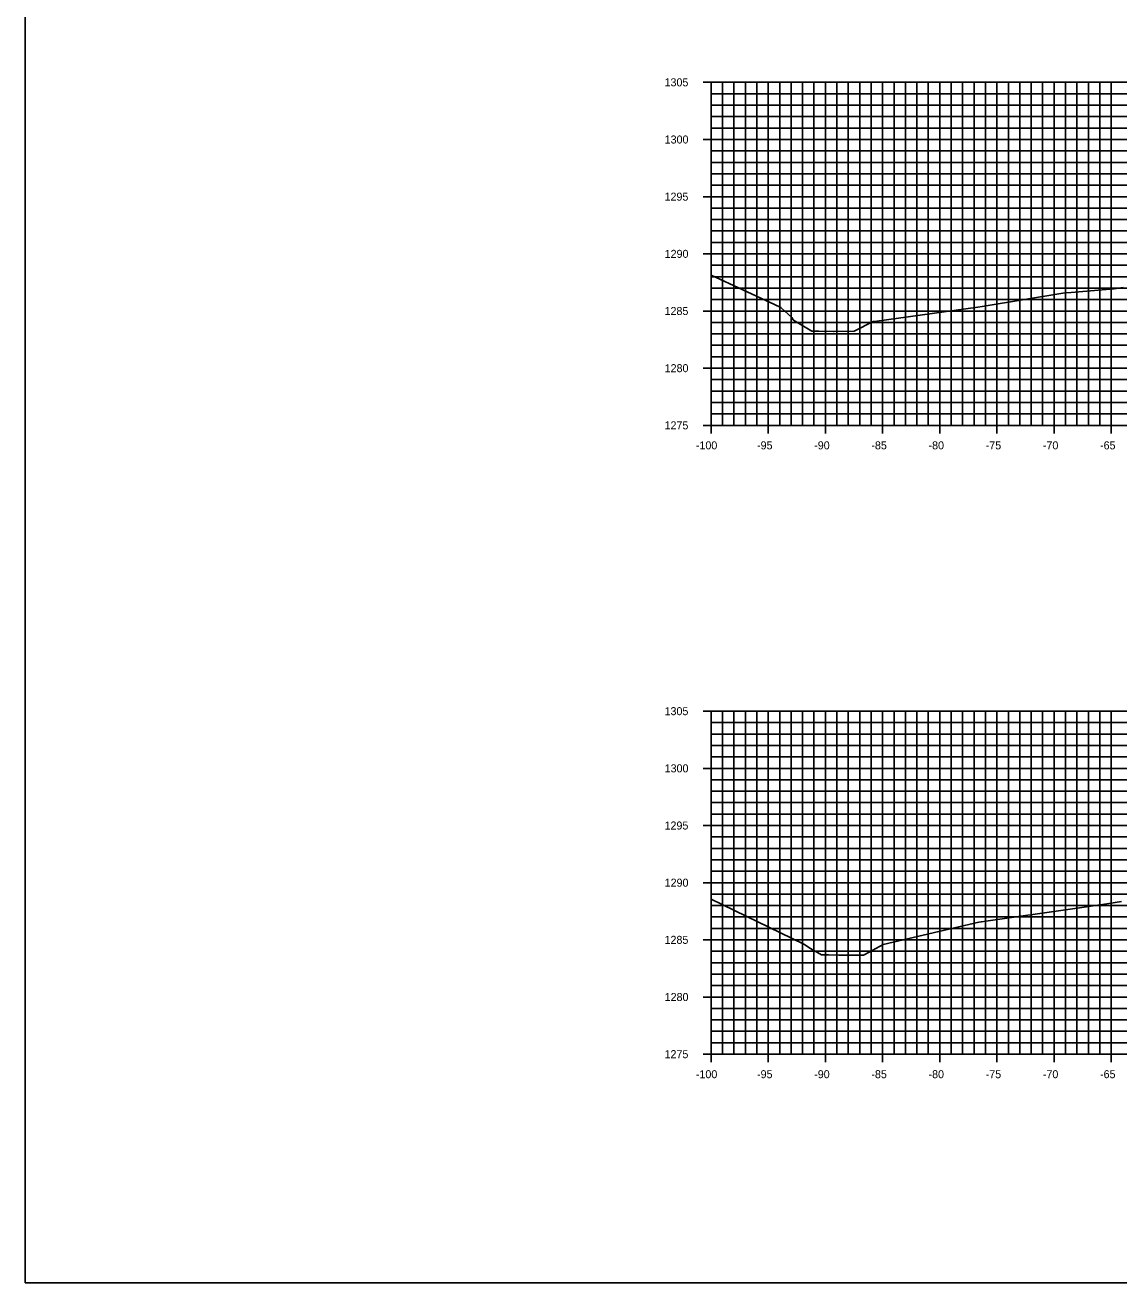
# Model space of a CAD drawing. Extents: x 674939 to 678919, y 750652 to 765176.
# Drawn here: x 678578.5 to 678674.2, y 755292.6 to 755402.6 of the extents above; entities that cross this region are included whole.
import ezdxf

# ---------------------------------------------------------------- set-up
doc = ezdxf.new("R2010")
doc.units = 0
for name, color, linetype in [('R_Axis', 7, 'Continuous'), ('R_Axis Annot', 7, 'Continuous'), ('R_Exist Surface', 7, 'Continuous'), ('R_Grid', 7, 'Continuous'), ('R_No Plot', 7, 'Continuous')]:
    doc.layers.add(name, color=color, linetype=linetype)

msp = doc.modelspace()

# ---------------------------------------------------------------- linework, layer by layer
at = {"layer": 'R_Axis'}
for p, q in [((678637.83, 755397.55), (678639.23, 755397.55)), ((678638.53, 755367.55), (678638.53, 755397.55)), ((678638.53, 755396.55), (678638.88, 755396.55)), ((678638.53, 755395.55), (678638.88, 755395.55)), ((678638.53, 755394.55), (678638.88, 755394.55)), ((678638.53, 755393.55), (678638.88, 755393.55)), ((678637.83, 755392.55), (678639.23, 755392.55)), ((678638.53, 755391.55), (678638.88, 755391.55)), ((678638.53, 755390.55), (678638.88, 755390.55)), ((678638.53, 755389.55), (678638.88, 755389.55)), ((678638.53, 755388.55), (678638.88, 755388.55)), ((678637.83, 755387.55), (678639.23, 755387.55)), ((678638.53, 755386.55), (678638.88, 755386.55)), ((678638.53, 755385.55), (678638.88, 755385.55)), ((678638.53, 755384.55), (678638.88, 755384.55)), ((678638.53, 755383.55), (678638.88, 755383.55)), ((678637.83, 755382.55), (678639.23, 755382.55)), ((678638.53, 755381.55), (678638.88, 755381.55)), ((678638.53, 755380.55), (678638.88, 755380.55)), ((678638.53, 755379.55), (678638.88, 755379.55)), ((678638.53, 755378.55), (678638.88, 755378.55)), ((678637.83, 755377.55), (678639.23, 755377.55)), ((678638.53, 755376.55), (678638.88, 755376.55)), ((678638.53, 755375.55), (678638.88, 755375.55)), ((678638.53, 755374.55), (678638.88, 755374.55)), ((678638.53, 755373.55), (678638.88, 755373.55)), ((678637.83, 755372.55), (678639.23, 755372.55)), ((678638.53, 755371.55), (678638.88, 755371.55)), ((678638.53, 755370.55), (678638.88, 755370.55)), ((678638.53, 755369.55), (678638.88, 755369.55)), ((678638.53, 755368.55), (678638.88, 755368.55)), ((678638.53, 755366.85), (678638.53, 755368.25)), ((678643.53, 755366.85), (678643.53, 755368.25)), ((678648.53, 755366.85), (678648.53, 755368.25)), ((678653.53, 755366.85), (678653.53, 755368.25)), ((678658.53, 755366.85), (678658.53, 755368.25)), ((678663.53, 755366.85), (678663.53, 755368.25)), ((678668.53, 755366.85), (678668.53, 755368.25)), ((678673.53, 755366.85), (678673.53, 755368.25)), ((678637.83, 755367.55), (678639.23, 755367.55)), ((678638.53, 755367.55), (678838.53, 755367.55)), ((678637.83, 755342.55), (678639.23, 755342.55)), ((678638.53, 755312.55), (678638.53, 755342.55)), ((678638.53, 755341.55), (678638.88, 755341.55)), ((678638.53, 755340.55), (678638.88, 755340.55)), ((678638.53, 755339.55), (678638.88, 755339.55)), ((678638.53, 755338.55), (678638.88, 755338.55)), ((678637.83, 755337.55), (678639.23, 755337.55)), ((678638.53, 755336.55), (678638.88, 755336.55)), ((678638.53, 755335.55), (678638.88, 755335.55)), ((678638.53, 755334.55), (678638.88, 755334.55)), ((678638.53, 755333.55), (678638.88, 755333.55)), ((678637.83, 755332.55), (678639.23, 755332.55)), ((678638.53, 755331.55), (678638.88, 755331.55)), ((678638.53, 755330.55), (678638.88, 755330.55)), ((678638.53, 755329.55), (678638.88, 755329.55)), ((678638.53, 755328.55), (678638.88, 755328.55)), ((678637.83, 755327.55), (678639.23, 755327.55)), ((678638.53, 755326.55), (678638.88, 755326.55)), ((678638.53, 755325.55), (678638.88, 755325.55)), ((678638.53, 755324.55), (678638.88, 755324.55)), ((678638.53, 755323.55), (678638.88, 755323.55)), ((678637.83, 755322.55), (678639.23, 755322.55)), ((678638.53, 755321.55), (678638.88, 755321.55)), ((678638.53, 755320.55), (678638.88, 755320.55)), ((678638.53, 755319.55), (678638.88, 755319.55)), ((678638.53, 755318.55), (678638.88, 755318.55)), ((678637.83, 755317.55), (678639.23, 755317.55)), ((678638.53, 755316.55), (678638.88, 755316.55)), ((678638.53, 755315.55), (678638.88, 755315.55)), ((678638.53, 755314.55), (678638.88, 755314.55)), ((678638.53, 755313.55), (678638.88, 755313.55)), ((678638.53, 755311.85), (678638.53, 755313.25)), ((678643.53, 755311.85), (678643.53, 755313.25)), ((678648.53, 755311.85), (678648.53, 755313.25)), ((678653.53, 755311.85), (678653.53, 755313.25)), ((678658.53, 755311.85), (678658.53, 755313.25)), ((678663.53, 755311.85), (678663.53, 755313.25)), ((678668.53, 755311.85), (678668.53, 755313.25)), ((678673.53, 755311.85), (678673.53, 755313.25)), ((678637.83, 755312.55), (678639.23, 755312.55)), ((678638.53, 755312.55), (678838.53, 755312.55))]:
    msp.add_line(p, q, dxfattribs=at)
at = {"layer": 'R_Exist Surface'}
for points in [[(678638.53, 755380.69), (678644.09, 755378.11), (678644.62, 755377.85), (678644.67, 755377.82), (678644.99, 755377.54), (678645.59, 755376.97), (678645.72, 755376.77), (678645.74, 755376.76), (678647.33, 755375.79), (678647.95, 755375.78), (678649.25, 755375.76), (678649.29, 755375.76), (678651.04, 755375.79), (678652.72, 755376.62), (678652.73, 755376.63), (678652.81, 755376.64), (678661.86, 755377.89), (678662.24, 755377.94), (678669.46, 755379.13), (678670.03, 755379.18), (678673.75, 755379.49), (678673.79, 755379.5), (678674.56, 755379.62)], [(678638.53, 755326.12), (678646.63, 755322.17), (678647.23, 755321.8), (678648.19, 755321.24), (678648.79, 755321.23), (678649.7, 755321.22), (678651.65, 755321.2), (678651.85, 755321.2), (678651.99, 755321.27), (678653.58, 755322.14), (678661.95, 755324.09), (678662.17, 755324.14), (678662.56, 755324.19), (678670.35, 755325.28), (678672.77, 755325.65), (678674.43, 755325.89)]]:
    msp.add_lwpolyline(points, dxfattribs=at)
at = {"layer": 'R_Grid'}
for p, q in [((678638.53, 755397.55), (678838.53, 755397.55)), ((678638.53, 755367.55), (678638.53, 755397.55)), ((678639.53, 755367.55), (678639.53, 755397.55)), ((678640.53, 755367.55), (678640.53, 755397.55)), ((678641.53, 755367.55), (678641.53, 755397.55)), ((678642.53, 755367.55), (678642.53, 755397.55)), ((678643.53, 755367.55), (678643.53, 755397.55)), ((678644.53, 755367.55), (678644.53, 755397.55)), ((678645.53, 755367.55), (678645.53, 755397.55)), ((678646.53, 755367.55), (678646.53, 755397.55)), ((678647.53, 755367.55), (678647.53, 755397.55)), ((678648.53, 755367.55), (678648.53, 755397.55)), ((678649.53, 755367.55), (678649.53, 755397.55)), ((678650.53, 755367.55), (678650.53, 755397.55)), ((678651.53, 755367.55), (678651.53, 755397.55)), ((678652.53, 755367.55), (678652.53, 755397.55)), ((678653.53, 755367.55), (678653.53, 755397.55)), ((678654.53, 755367.55), (678654.53, 755397.55)), ((678655.53, 755367.55), (678655.53, 755397.55)), ((678656.53, 755367.55), (678656.53, 755397.55)), ((678657.53, 755367.55), (678657.53, 755397.55)), ((678658.53, 755367.55), (678658.53, 755397.55)), ((678659.53, 755367.55), (678659.53, 755397.55)), ((678660.53, 755367.55), (678660.53, 755397.55)), ((678661.53, 755367.55), (678661.53, 755397.55)), ((678662.53, 755367.55), (678662.53, 755397.55)), ((678663.53, 755367.55), (678663.53, 755397.55)), ((678664.53, 755367.55), (678664.53, 755397.55)), ((678665.53, 755367.55), (678665.53, 755397.55)), ((678666.53, 755367.55), (678666.53, 755397.55)), ((678667.53, 755367.55), (678667.53, 755397.55)), ((678668.53, 755367.55), (678668.53, 755397.55)), ((678669.53, 755367.55), (678669.53, 755397.55)), ((678670.53, 755367.55), (678670.53, 755397.55)), ((678671.53, 755367.55), (678671.53, 755397.55)), ((678672.53, 755367.55), (678672.53, 755397.55)), ((678673.53, 755367.55), (678673.53, 755397.55)), ((678638.53, 755396.55), (678838.53, 755396.55)), ((678638.53, 755395.55), (678838.53, 755395.55)), ((678638.53, 755394.55), (678838.53, 755394.55)), ((678638.53, 755393.55), (678838.53, 755393.55)), ((678638.53, 755392.55), (678838.53, 755392.55)), ((678638.53, 755391.55), (678838.53, 755391.55)), ((678638.53, 755390.55), (678838.53, 755390.55)), ((678638.53, 755389.55), (678838.53, 755389.55)), ((678638.53, 755388.55), (678838.53, 755388.55)), ((678638.53, 755387.55), (678838.53, 755387.55)), ((678638.53, 755386.55), (678838.53, 755386.55)), ((678638.53, 755385.55), (678838.53, 755385.55)), ((678638.53, 755384.55), (678838.53, 755384.55)), ((678638.53, 755383.55), (678838.53, 755383.55)), ((678638.53, 755382.55), (678838.53, 755382.55)), ((678638.53, 755381.55), (678838.53, 755381.55)), ((678638.53, 755380.55), (678838.53, 755380.55)), ((678638.53, 755379.55), (678838.53, 755379.55)), ((678638.53, 755378.55), (678838.53, 755378.55)), ((678638.53, 755377.55), (678838.53, 755377.55)), ((678638.53, 755376.55), (678838.53, 755376.55)), ((678638.53, 755375.55), (678838.53, 755375.55)), ((678638.53, 755374.55), (678838.53, 755374.55)), ((678638.53, 755373.55), (678838.53, 755373.55)), ((678638.53, 755372.55), (678838.53, 755372.55)), ((678638.53, 755371.55), (678838.53, 755371.55)), ((678638.53, 755370.55), (678838.53, 755370.55)), ((678638.53, 755369.55), (678838.53, 755369.55)), ((678638.53, 755368.55), (678838.53, 755368.55)), ((678638.53, 755367.55), (678838.53, 755367.55)), ((678638.53, 755342.55), (678838.53, 755342.55)), ((678638.53, 755312.55), (678638.53, 755342.55)), ((678639.53, 755312.55), (678639.53, 755342.55)), ((678640.53, 755312.55), (678640.53, 755342.55)), ((678641.53, 755312.55), (678641.53, 755342.55)), ((678642.53, 755312.55), (678642.53, 755342.55)), ((678643.53, 755312.55), (678643.53, 755342.55)), ((678644.53, 755312.55), (678644.53, 755342.55)), ((678645.53, 755312.55), (678645.53, 755342.55)), ((678646.53, 755312.55), (678646.53, 755342.55)), ((678647.53, 755312.55), (678647.53, 755342.55)), ((678648.53, 755312.55), (678648.53, 755342.55)), ((678649.53, 755312.55), (678649.53, 755342.55)), ((678650.53, 755312.55), (678650.53, 755342.55)), ((678651.53, 755312.55), (678651.53, 755342.55)), ((678652.53, 755312.55), (678652.53, 755342.55)), ((678653.53, 755312.55), (678653.53, 755342.55)), ((678654.53, 755312.55), (678654.53, 755342.55)), ((678655.53, 755312.55), (678655.53, 755342.55)), ((678656.53, 755312.55), (678656.53, 755342.55)), ((678657.53, 755312.55), (678657.53, 755342.55)), ((678658.53, 755312.55), (678658.53, 755342.55)), ((678659.53, 755312.55), (678659.53, 755342.55)), ((678660.53, 755312.55), (678660.53, 755342.55)), ((678661.53, 755312.55), (678661.53, 755342.55)), ((678662.53, 755312.55), (678662.53, 755342.55)), ((678663.53, 755312.55), (678663.53, 755342.55)), ((678664.53, 755312.55), (678664.53, 755342.55)), ((678665.53, 755312.55), (678665.53, 755342.55)), ((678666.53, 755312.55), (678666.53, 755342.55)), ((678667.53, 755312.55), (678667.53, 755342.55)), ((678668.53, 755312.55), (678668.53, 755342.55)), ((678669.53, 755312.55), (678669.53, 755342.55)), ((678670.53, 755312.55), (678670.53, 755342.55)), ((678671.53, 755312.55), (678671.53, 755342.55)), ((678672.53, 755312.55), (678672.53, 755342.55)), ((678673.53, 755312.55), (678673.53, 755342.55)), ((678638.53, 755341.55), (678838.53, 755341.55)), ((678638.53, 755340.55), (678838.53, 755340.55)), ((678638.53, 755339.55), (678838.53, 755339.55)), ((678638.53, 755338.55), (678838.53, 755338.55)), ((678638.53, 755337.55), (678838.53, 755337.55)), ((678638.53, 755336.55), (678838.53, 755336.55)), ((678638.53, 755335.55), (678838.53, 755335.55)), ((678638.53, 755334.55), (678838.53, 755334.55)), ((678638.53, 755333.55), (678838.53, 755333.55)), ((678638.53, 755332.55), (678838.53, 755332.55)), ((678638.53, 755331.55), (678838.53, 755331.55)), ((678638.53, 755330.55), (678838.53, 755330.55)), ((678638.53, 755329.55), (678838.53, 755329.55)), ((678638.53, 755328.55), (678838.53, 755328.55)), ((678638.53, 755327.55), (678838.53, 755327.55)), ((678638.53, 755326.55), (678838.53, 755326.55)), ((678638.53, 755325.55), (678838.53, 755325.55)), ((678638.53, 755324.55), (678838.53, 755324.55)), ((678638.53, 755323.55), (678838.53, 755323.55)), ((678638.53, 755322.55), (678838.53, 755322.55)), ((678638.53, 755321.55), (678838.53, 755321.55)), ((678638.53, 755320.55), (678838.53, 755320.55)), ((678638.53, 755319.55), (678838.53, 755319.55)), ((678638.53, 755318.55), (678838.53, 755318.55)), ((678638.53, 755317.55), (678838.53, 755317.55)), ((678638.53, 755316.55), (678838.53, 755316.55)), ((678638.53, 755315.55), (678838.53, 755315.55)), ((678638.53, 755314.55), (678838.53, 755314.55)), ((678638.53, 755313.55), (678838.53, 755313.55)), ((678638.53, 755312.55), (678838.53, 755312.55))]:
    msp.add_line(p, q, dxfattribs=at)
at = {"layer": 'R_No Plot'}
msp.add_lwpolyline([(678578.53, 755292.55), (678918.53, 755292.55), (678918.53, 755512.55), (678578.53, 755512.55)], close=True, dxfattribs=at)

# ---------------------------------------------------------------- texts
at = {"layer": 'R_Axis Annot'}
for s, p in [('1305', (678634.46, 755397.2)), ('1300', (678634.47, 755392.2)), ('1295', (678634.46, 755387.2)), ('1290', (678634.47, 755382.2)), ('1285', (678634.46, 755377.2)), ('1280', (678634.47, 755372.2)), ('1275', (678634.46, 755367.2)), ('-100', (678637.2, 755365.45)), ('-95', (678642.55, 755365.45)), ('-90', (678647.55, 755365.45)), ('-85', (678652.55, 755365.45)), ('-80', (678657.55, 755365.45)), ('-75', (678662.55, 755365.45)), ('-70', (678667.55, 755365.45)), ('-65', (678672.55, 755365.45)), ('1305', (678634.46, 755342.2)), ('1300', (678634.47, 755337.2)), ('1295', (678634.46, 755332.2)), ('1290', (678634.47, 755327.2)), ('1285', (678634.46, 755322.2)), ('1280', (678634.47, 755317.2)), ('1275', (678634.46, 755312.2)), ('-100', (678637.2, 755310.45)), ('-95', (678642.55, 755310.45)), ('-90', (678647.55, 755310.45)), ('-85', (678652.55, 755310.45)), ('-80', (678657.55, 755310.45)), ('-75', (678662.55, 755310.45)), ('-70', (678667.55, 755310.45)), ('-65', (678672.55, 755310.45))]:
    msp.add_text(s, height=0.7, dxfattribs=at).set_placement(p)

doc.saveas('drawing.dxf')
